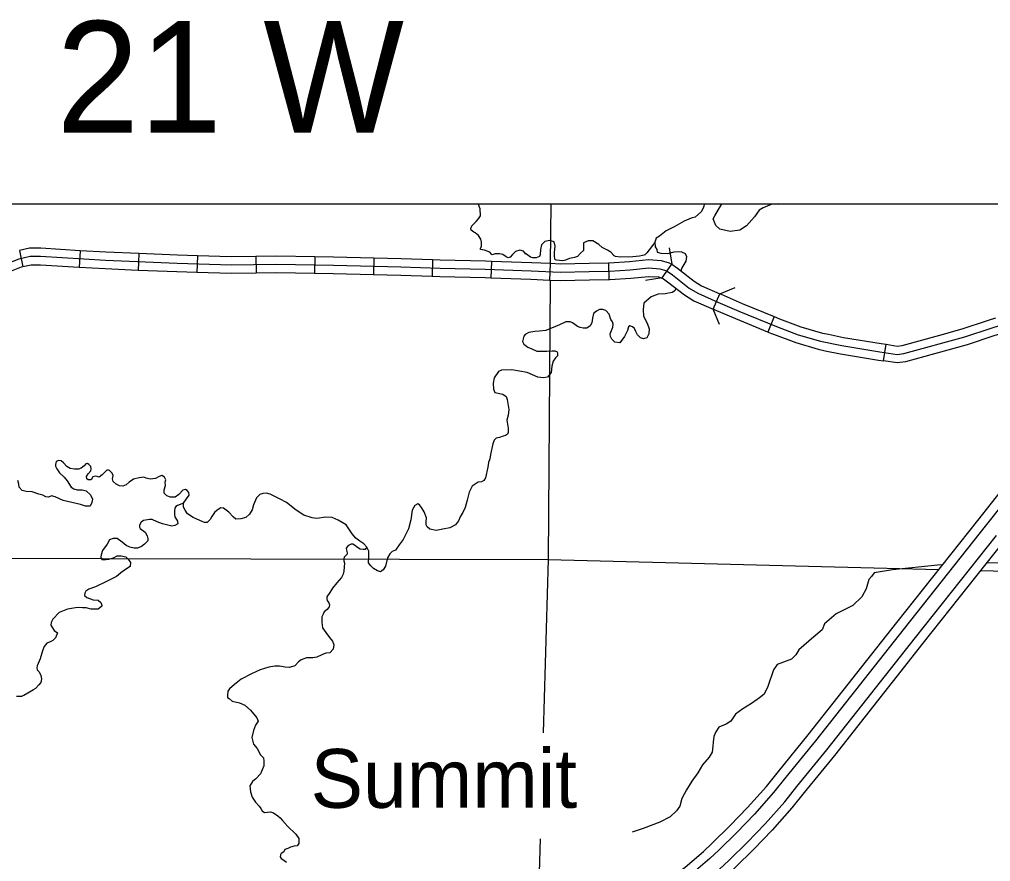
# Model space of a CAD drawing. Extents: x 8749 to 11879, y 13275 to 15339.
# Drawn here: x 10653.1 to 10827.5, y 14338.3 to 14489.4 of the extents above; entities that cross this region are included whole.
import ezdxf

# ---------------------------------------------------------------- set-up
doc = ezdxf.new("R2010")
doc.units = 0
for name, color, linetype in [('Level 19', 7, 'Continuous'), ('Level 25', 7, 'Continuous'), ('Level 31', 7, 'Continuous'), ('Level 32', 7, 'Continuous'), ('Level 35', 7, 'Continuous'), ('Level 38', 7, 'Continuous'), ('Level 5', 7, 'Continuous'), ('R_Draft', 7, 'Continuous')]:
    doc.layers.add(name, color=color, linetype=linetype)

msp = doc.modelspace()

# ---------------------------------------------------------------- linework, layer by layer
at = {"layer": 'Level 19'}
for points in [[(10825.19, 14399.49), (10835.05, 14411.92)], [(10836.38, 14410.86), (10826.52, 14398.43)], [(10810.64, 14381.15), (10825.19, 14399.49)], [(10826.52, 14398.43), (10811.98, 14380.1)], [(10814.02, 14378.49), (10828.55, 14396.81)], [(10829.88, 14395.75), (10815.35, 14377.43)], [(10789.39, 14354.45), (10794.75, 14361.01), (10810.64, 14381.15)], [(10811.98, 14380.1), (10796.08, 14359.95), (10790.71, 14353.38)], [(10792.73, 14351.74), (10798.11, 14358.34), (10814.02, 14378.49)], [(10815.35, 14377.43), (10799.45, 14357.28), (10794.05, 14350.67)], [(10775.92, 14340.08), (10777.5, 14341.56), (10780.74, 14344.7), (10783.86, 14347.94), (10787.23, 14351.75), (10789.39, 14354.45)], [(10790.71, 14353.38), (10788.53, 14350.66), (10785.11, 14346.79), (10781.95, 14343.5), (10778.67, 14340.33), (10777.06, 14338.81)], [(10778.79, 14336.87), (10780.47, 14338.44), (10783.79, 14341.66), (10787.02, 14345.03), (10790.52, 14348.98), (10792.73, 14351.74)], [(10794.05, 14350.67), (10791.82, 14347.89), (10788.27, 14343.87), (10785, 14340.46), (10781.64, 14337.21), (10779.92, 14335.6)], [(10758.1, 14326.82), (10760.57, 14328.49), (10763.65, 14330.68), (10768.9, 14334.4), (10772.63, 14337.27), (10775.92, 14340.08)], [(10777.06, 14338.81), (10773.7, 14335.95), (10769.91, 14333.03), (10764.64, 14329.29), (10761.54, 14327.09), (10759.09, 14325.44)]]:
    msp.add_lwpolyline(points, dxfattribs=at)
at = {"layer": 'Level 31'}
for p, q in [((10768.51, 14443.04), (10770.27, 14445.46)), ((10777.75, 14437.4), (10777.69, 14437.42)), ((10788.64, 14436.08), (10787.51, 14433.3)), ((10808.27, 14428.14), (10808.74, 14431.1))]:
    msp.add_line(p, q, dxfattribs=at)
for points in [[(10721.61, 14444.96), (10709.49, 14445.23), (10699.27, 14445.4), (10691.1, 14445.32), (10681.42, 14445.58), (10668.54, 14446.12), (10656.9, 14446.83), (10655.03, 14446.83), (10652.99, 14446.38), (10650.06, 14445.23), (10648.73, 14445.14), (10645.8, 14445.23), (10641, 14447.18), (10637.45, 14448.87), (10635.14, 14451.18)], [(10769.39, 14444.25), (10768.16, 14444.6), (10766.12, 14444.74), (10762.79, 14444.38), (10759.06, 14444.16), (10755.42, 14444.12), (10750.22, 14443.98), (10744.98, 14444.25), (10736.76, 14444.52), (10728.63, 14444.69), (10721.61, 14444.96)], [(10770.27, 14445.46), (10771.27, 14444.74), (10774.24, 14442.41), (10775.59, 14441.58), (10778.87, 14440.18)], [(10768.51, 14443.04), (10769.46, 14442.34), (10772.53, 14439.95), (10774.2, 14438.91), (10777.69, 14437.42)], [(10777.69, 14437.42), (10778.87, 14440.18), (10778.93, 14440.16)], [(10778.93, 14440.16), (10779.13, 14440.07), (10782.9, 14438.43), (10788.64, 14436.08)], [(10777.69, 14437.42), (10777.75, 14437.4)], [(10787.51, 14433.3), (10781.73, 14435.66), (10777.94, 14437.31), (10777.75, 14437.4)], [(10788.64, 14436.08), (10789.61, 14435.69), (10793.45, 14434.25), (10797.29, 14433.12), (10798.41, 14432.89)], [(10818.38, 14432.76), (10822.41, 14433.86), (10827.14, 14435.45), (10828.42, 14435.85)], [(10787.51, 14433.3), (10788.52, 14432.89), (10792.5, 14431.4), (10796.56, 14430.21), (10797.8, 14429.95)], [(10798.41, 14432.89), (10801.06, 14432.34), (10807.87, 14431.24), (10808.74, 14431.1)], [(10808.74, 14431.1), (10810.75, 14430.78), (10811.62, 14430.91), (10818.38, 14432.76)], [(10829.31, 14432.98), (10828.07, 14432.6), (10823.29, 14430.99), (10819.17, 14429.86)], [(10797.8, 14429.95), (10800.52, 14429.39), (10807.39, 14428.27), (10808.27, 14428.14)], [(10819.17, 14429.86), (10812.24, 14427.97), (10810.73, 14427.75), (10808.27, 14428.14)]]:
    msp.add_lwpolyline(points, dxfattribs=at)
at = {"layer": 'Level 32'}
for p, q in [((10653.09, 14447.94), (10653.73, 14445.01)), ((10664.01, 14447.9), (10663.83, 14444.9)), ((10674.53, 14447.37), (10674.4, 14444.37)), ((10685.06, 14446.98), (10684.98, 14443.98)), ((10695.56, 14446.86), (10695.59, 14443.86)), ((10706.16, 14446.79), (10706.11, 14443.79)), ((10716.72, 14446.57), (10716.66, 14443.57)), ((10727.3, 14446.25), (10727.19, 14443.25)), ((10737.85, 14445.98), (10737.75, 14442.98)), ((10748.43, 14445.58), (10748.28, 14442.58)), ((10758.89, 14445.66), (10758.93, 14442.66)), ((10769.81, 14445.69), (10770.27, 14445.46))]:
    msp.add_line(p, q, dxfattribs=at)
for points in [[(10664.01, 14447.9), (10656.95, 14448.33), (10654.87, 14448.33), (10653.09, 14447.94)], [(10674.53, 14447.37), (10668.61, 14447.61), (10664.01, 14447.9)], [(10685.06, 14446.98), (10681.47, 14447.08), (10674.53, 14447.37)], [(10695.56, 14446.86), (10691.11, 14446.82), (10685.06, 14446.98)], [(10706.16, 14446.79), (10699.28, 14446.9), (10695.56, 14446.86)], [(10716.72, 14446.57), (10709.52, 14446.73), (10706.16, 14446.79)], [(10727.3, 14446.25), (10721.66, 14446.46), (10716.72, 14446.57)], [(10653.73, 14445.01), (10653.43, 14444.94), (10650.39, 14443.75), (10648.75, 14443.64), (10645.48, 14443.74), (10642.72, 14444.86)], [(10663.83, 14444.9), (10656.85, 14445.33), (10655.2, 14445.33), (10653.73, 14445.01)], [(10674.4, 14444.37), (10668.46, 14444.62), (10663.83, 14444.9)], [(10737.85, 14445.98), (10736.8, 14446.02), (10728.68, 14446.19), (10727.3, 14446.25)], [(10748.43, 14445.58), (10745.04, 14445.75), (10737.85, 14445.98)], [(10758.89, 14445.66), (10755.39, 14445.62), (10750.24, 14445.48), (10748.43, 14445.58)], [(10769.81, 14445.69), (10768.42, 14446.09), (10766.09, 14446.24), (10762.66, 14445.88), (10759, 14445.66), (10758.89, 14445.66)], [(10684.98, 14443.98), (10681.37, 14444.08), (10674.4, 14444.37)], [(10695.59, 14443.86), (10691.09, 14443.82), (10684.98, 14443.98)], [(10706.11, 14443.79), (10699.27, 14443.9), (10695.59, 14443.86)], [(10716.66, 14443.57), (10709.46, 14443.73), (10706.11, 14443.79)], [(10727.19, 14443.25), (10721.57, 14443.46), (10716.66, 14443.57)], [(10737.75, 14442.98), (10736.72, 14443.02), (10728.59, 14443.19), (10727.19, 14443.25)], [(10748.28, 14442.58), (10744.91, 14442.75), (10737.75, 14442.98)], [(10768.72, 14442.88), (10767.9, 14443.12), (10766.15, 14443.23), (10762.91, 14442.89), (10759.11, 14442.66), (10758.93, 14442.66)], [(10769.39, 14444.25), (10770.37, 14443.54), (10773.39, 14441.18), (10774.9, 14440.25), (10778.54, 14438.69), (10782.31, 14437.05), (10789.06, 14434.29), (10792.97, 14432.82), (10796.93, 14431.67), (10800.79, 14430.87), (10807.63, 14429.75), (10810.74, 14429.27), (10811.93, 14429.44)], [(10758.93, 14442.66), (10755.44, 14442.62), (10750.2, 14442.48), (10748.28, 14442.58)], [(10811.93, 14429.44), (10822.85, 14432.42), (10827.6, 14434.02), (10830.76, 14435), (10833.1, 14435.87), (10835.9, 14437.12), (10838.12, 14438.27), (10839.89, 14439.21), (10841.49, 14439.83), (10843.76, 14440.59), (10847.22, 14441.43), (10851.31, 14442.05), (10855.08, 14442.54), (10858.55, 14442.76), (10860.86, 14442.76), (10863.47, 14442.76), (10866.66, 14442.72), (10878.12, 14442.23), (10889.36, 14441.43), (10901.43, 14440.84), (10904.02, 14440.85), (10905.79, 14441.07), (10906.35, 14441.25)]]:
    msp.add_lwpolyline(points, dxfattribs=at)
at = {"layer": 'Level 35'}
for points in [[(10735.52, 14456.22), (10735.47, 14456.3)], [(10735.9, 14454.18), (10735.82, 14455.43), (10735.52, 14456.22)], [(10776.14, 14456.3), (10775.92, 14455.73), (10775.56, 14454.95), (10774.45, 14453.94), (10773.7, 14453.76), (10772.49, 14453.2), (10770.82, 14452.24), (10769.21, 14451.44), (10768.05, 14450.53), (10767.44, 14450.15), (10767.21, 14449.44), (10767.26, 14448.61), (10767.54, 14448.13), (10767.65, 14447.66)], [(10777.96, 14454.14), (10778.62, 14455.32), (10779.15, 14456.21), (10779.13, 14456.3)], [(10789.33, 14456.3), (10788.07, 14456.22), (10786.63, 14455.61), (10785.95, 14455.18), (10785.12, 14454)], [(10736.27, 14448.04), (10735.9, 14448.14), (10735.87, 14448.19), (10735.87, 14448.3), (10736.07, 14448.7), (10736.07, 14449.44), (10735.96, 14449.99), (10735.56, 14450.6), (10734.95, 14451.09), (10734.67, 14451.22), (10734.24, 14451.56), (10734.15, 14451.9), (10734.33, 14452.38), (10735.09, 14453.14), (10735.56, 14453.61), (10735.9, 14454.18)], [(10785.12, 14454), (10783.66, 14452.34), (10782.45, 14451.61), (10780.76, 14451.36), (10778.89, 14451.79), (10778.16, 14452.45), (10777.68, 14453.61), (10777.96, 14454.14)], [(10749.2, 14447.58), (10749.31, 14448.7), (10749.12, 14449.51), (10748.32, 14449.71), (10747.46, 14449.56), (10746.83, 14448.97), (10746.67, 14448.1), (10746.6, 14447.24), (10746.47, 14446.88), (10745.91, 14446.61), (10745.29, 14446.59), (10744.87, 14446.76), (10744.37, 14447.09), (10743.95, 14447.38)], [(10759.87, 14446.98), (10759.33, 14447.63), (10758.71, 14448.02), (10758.25, 14448.24), (10757.72, 14448.48), (10757.13, 14449.04), (10756.06, 14449.67), (10755.22, 14449.67), (10754.39, 14449.33), (10754.39, 14448.87), (10754.39, 14447.92)], [(10767.22, 14449.37), (10765.77, 14447.49), (10765.32, 14447.08)], [(10744.05, 14447.29), (10743.63, 14447.82), (10742.95, 14448), (10742.18, 14447.77), (10741.66, 14447.22), (10741.22, 14446.75), (10740.86, 14446.62), (10740.49, 14446.78), (10739.92, 14447.21), (10739.31, 14447.35), (10738.5, 14447.35), (10737.98, 14447.15), (10737.87, 14447.27), (10737.59, 14447.62), (10736.6, 14447.99), (10736.22, 14448.05)], [(10754.39, 14447.92), (10753.86, 14447.44), (10753.3, 14446.87), (10752.79, 14446.68), (10751.89, 14446.52), (10751.18, 14446.22), (10750.67, 14446.11), (10750.06, 14446.13), (10749.57, 14446.19), (10749.32, 14446.28), (10749.26, 14446.43), (10749.21, 14446.95), (10749.21, 14447.63)], [(10759.71, 14447.1), (10760.09, 14446.91), (10761.11, 14446.81), (10763.24, 14446.86), (10764.46, 14446.96), (10765.55, 14447.2)], [(10767.65, 14447.66), (10768.3, 14447.43), (10769.53, 14447.4), (10770.67, 14447.7), (10771.38, 14447.75), (10772.01, 14447.68), (10772.64, 14447.4), (10772.91, 14446.87), (10772.76, 14446.04), (10772.06, 14444.8), (10771.86, 14444.28)], [(10770.95, 14441.18), (10770.81, 14440.7), (10770.3, 14440.37), (10769.04, 14440.14), (10767.78, 14440.12), (10766.55, 14439.64), (10765.23, 14438.48), (10765.08, 14437.34), (10765.18, 14436.15), (10765.84, 14434.92), (10766.17, 14433.86), (10766.14, 14432.95), (10765.76, 14432.29), (10765.18, 14432.06), (10764.6, 14432.29), (10764.1, 14432.8), (10763.77, 14433.4), (10763.57, 14433.91), (10763.22, 14434.24), (10762.74, 14434.39), (10762.46, 14434.26), (10762.31, 14433.55), (10761.75, 14432.52), (10760.94, 14431.38), (10759.99, 14431.46), (10759.48, 14432.01), (10759.23, 14432.47), (10759.2, 14433), (10759.68, 14434.18), (10759.71, 14434.71), (10759.58, 14435.14), (10759.33, 14435.55), (10758.98, 14436.53), (10758.4, 14437.14), (10757.89, 14437.32), (10757.24, 14437.32), (10756.71, 14437.06), (10756.2, 14436.63), (10756.03, 14435.8), (10755.87, 14434.97), (10755.57, 14434.39), (10755.02, 14434.01), (10754.36, 14433.98), (10753.81, 14434.11), (10753.3, 14434.29), (10752.85, 14434.64), (10752.44, 14434.97), (10751.99, 14435.12), (10751.23, 14435.14), (10750.07, 14434.59), (10747.6, 14433.58)], [(10747.6, 14433.58), (10746.49, 14433.43), (10745.63, 14433.4), (10744.6, 14433.23), (10743.89, 14432.85), (10743.69, 14432.57), (10743.54, 14432.06), (10743.44, 14431.58), (10743.69, 14431.15), (10744.37, 14430.6), (10745.1, 14430.3), (10746.04, 14429.89), (10747.78, 14429.89), (10748.76, 14429.92), (10749.24, 14429.92), (10749.69, 14429.74), (10749.72, 14429.49), (10749.72, 14429.01), (10749.37, 14428.65), (10748.96, 14428.05), (10748.71, 14427.19)], [(10748.71, 14427.19), (10748.58, 14426.02), (10747.9, 14425.19), (10747.15, 14425.09), (10746.19, 14425.21), (10744.27, 14426.05), (10741.55, 14426.53), (10739.68, 14426.48), (10739.15, 14426.22), (10738.32, 14425.09), (10738.16, 14424.15), (10738.22, 14423.02), (10738.49, 14422.44), (10739.92, 14422.15), (10740.48, 14421.72), (10740.69, 14421.2)], [(10740.69, 14421.2), (10740.99, 14419.41), (10740.86, 14418.4), (10740.64, 14417.51), (10740.86, 14416.07), (10740.86, 14415.29)], [(10740.86, 14415.29), (10740.76, 14414.98), (10740.41, 14414.73), (10739.95, 14414.63), (10739.3, 14414.38), (10738.72, 14414.25), (10738.36, 14413.92), (10738.09, 14413.26)], [(10738.09, 14413.26), (10737.68, 14411.34), (10737.56, 14410.54), (10737.33, 14409.9), (10737.2, 14409.07)], [(10667.96, 14407.66), (10667.41, 14407.28), (10667.03, 14407.4), (10666.73, 14407.45), (10666.3, 14407.33), (10665.99, 14406.8), (10665.72, 14406.75), (10665.46, 14406.8), (10665.19, 14406.97), (10665.14, 14407.35), (10665.44, 14407.86), (10665.89, 14408.36), (10665.97, 14408.74), (10665.89, 14409.15), (10665.57, 14409.55), (10665.31, 14409.7), (10665.01, 14409.63), (10664.71, 14409.27), (10664.2, 14408.84), (10663.72, 14408.69), (10662.96, 14408.69), (10662.21, 14408.79), (10661.6, 14409.17), (10661, 14409.83), (10660.59, 14410.16), (10660.14, 14410.26), (10659.71, 14410.06), (10659.58, 14409.55), (10659.58, 14409.2), (10659.78, 14408.74), (10660.29, 14408.04), (10661.1, 14407.23), (10661.68, 14406.57), (10662.41, 14405.46), (10662.84, 14405.18), (10663.44, 14405), (10664.33, 14405)], [(10686, 14399.24), (10684.27, 14400.03), (10683.28, 14400.66), (10682.83, 14401.31), (10682.55, 14401.84), (10682.55, 14402.6), (10683.11, 14403.36), (10683.56, 14404.04), (10683.53, 14404.52), (10683.23, 14404.88), (10682.93, 14405.03), (10682.42, 14404.9), (10681.69, 14404.17), (10681.06, 14403.69), (10680.25, 14403.66), (10679.55, 14403.89), (10679.07, 14404.35), (10679.07, 14404.98), (10679.34, 14405.74), (10679.29, 14406.34), (10679.37, 14406.77), (10679.12, 14407.25), (10678.64, 14407.53), (10678.21, 14407.38), (10677.5, 14407), (10676.54, 14406.87), (10675.86, 14407.08), (10675.43, 14407.25), (10674.57, 14407.15), (10673.56, 14406.9), (10672.78, 14406.37), (10672.25, 14405.89), (10671.67, 14405.66), (10671.06, 14405.69), (10670.46, 14405.99), (10669.9, 14406.47), (10669.8, 14406.97), (10669.93, 14407.53), (10669.75, 14407.96), (10669.29, 14408.42), (10669.07, 14408.49), (10668.76, 14408.49), (10668.36, 14408.11), (10667.96, 14407.66)], [(10737.2, 14409.07), (10736.8, 14407.14), (10736.47, 14406.68), (10736.09, 14406.41), (10735.49, 14406.38), (10734.37, 14405.62), (10733.87, 14404.54), (10733.52, 14403.12), (10733.16, 14401.81), (10732.73, 14400.9), (10732.33, 14400.24), (10731.95, 14399.43), (10731.4, 14398.67), (10730.36, 14398.14), (10729.15, 14397.89), (10727.94, 14397.66), (10726.8, 14397.91), (10726.29, 14398.34), (10726.12, 14398.67), (10726.14, 14399.18), (10726.17, 14399.94), (10725.76, 14401), (10725.31, 14401.78), (10724.96, 14402.29), (10724.65, 14402.44), (10724.12, 14402.19), (10723.62, 14401.35), (10723.39, 14399.58), (10722.94, 14397.99)], [(10656.6, 14404.22), (10655.37, 14404.62), (10654.33, 14404.68), (10653.58, 14404.88), (10653.05, 14405.46), (10653, 14406.01), (10652.82, 14406.67)], [(10664.33, 14405), (10665.09, 14404.78), (10665.87, 14404.07), (10666.2, 14403.31), (10666.1, 14402.7), (10665.77, 14402.05), (10664.98, 14402.02), (10664.05, 14402.35), (10662.48, 14402.68), (10660.94, 14403.08), (10659.51, 14403.71), (10658.87, 14403.92), (10658.32, 14403.69), (10657.86, 14403.74), (10657.28, 14404.04), (10656.6, 14404.22)], [(10695.65, 14403.56), (10695.14, 14402.3), (10694.89, 14401.36), (10694.38, 14400.63), (10693.73, 14400.03), (10692.84, 14399.75), (10691.96, 14399.72), (10691.45, 14400.13), (10690.7, 14400.99), (10689.71, 14401.67), (10689.26, 14401.72), (10688.63, 14401.34), (10688.12, 14400.91), (10687.67, 14400.18), (10687.34, 14399.67), (10686.83, 14399.12), (10686.3, 14399.09), (10686, 14399.24)], [(10702.79, 14401.33), (10701.05, 14402.68), (10699.91, 14403.29), (10698.12, 14404.22), (10697.44, 14404.35), (10696.83, 14404.3), (10696.28, 14404.12), (10695.65, 14403.56)], [(10682.55, 14402.6), (10681.5, 14402.19), (10681.17, 14401.97), (10680.97, 14401.69), (10680.92, 14401.19), (10680.94, 14400.56), (10680.99, 14400.13), (10681.5, 14399.33), (10681.52, 14398.9), (10680.97, 14398.55), (10680.47, 14398.45), (10678.79, 14398.85), (10677.81, 14399.26), (10676.93, 14399.66), (10676.43, 14399.66), (10675.35, 14399.48), (10674.97, 14399.15), (10674.65, 14398.65), (10674.67, 14398.25), (10674.77, 14398.05), (10675.7, 14397.37), (10676.05, 14396.74), (10676.18, 14396.27), (10676.15, 14395.84), (10675.53, 14395.21), (10675, 14394.78), (10674.3, 14394.53), (10673.72, 14394.53), (10672.92, 14394.68), (10672.26, 14395.01), (10671.54, 14395.59), (10670.63, 14396.22), (10669.93, 14396.22), (10669.28, 14396.02), (10668.83, 14395.24), (10668.02, 14394.11), (10667.75, 14393.3), (10667.7, 14392.9), (10667.87, 14392.5), (10668.15, 14392.45), (10668.6, 14392.47), (10669.13, 14392.55), (10669.98, 14392.78), (10670.63, 14393.13), (10671.34, 14393.13), (10672.21, 14392.93), (10672.61, 14392.55), (10673.04, 14391.95), (10672.99, 14391.19), (10671.61, 14390.29), (10670.53, 14389.44)], [(10722.94, 14397.99), (10722.03, 14396.04), (10721.27, 14395.11), (10720.64, 14394.15), (10720.03, 14393.9), (10719.6, 14393.47), (10719.17, 14392.76), (10718.82, 14391.29), (10718.39, 14390.59), (10717.94, 14390.28), (10717.38, 14390.41), (10716.65, 14390.86), (10716.2, 14391.34), (10715.79, 14391.9), (10715.82, 14392.89), (10715.82, 14393.97), (10715.46, 14394.68), (10714.93, 14395.26), (10714.2, 14395.77), (10713.49, 14396.32), (10712.86, 14397.08), (10711.75, 14398.67), (10710.36, 14399.53), (10709.25, 14400.04), (10708.14, 14400.09), (10706.48, 14399.84), (10705.67, 14399.94), (10704.15, 14400.42), (10702.79, 14401.33)], [(10715.46, 14394.68), (10715.21, 14394.26), (10714.8, 14394.26), (10714.3, 14394.31), (10713.99, 14394.5), (10713.56, 14394.79), (10713.25, 14395.06), (10712.94, 14395.24), (10712.67, 14395.23), (10712.31, 14395.02), (10711.98, 14394.78), (10711.75, 14394.5), (10711.81, 14394.13), (10711.96, 14393.65), (10711.95, 14393.41), (10711.63, 14393.13), (10711.41, 14392.89), (10711.34, 14392.62), (10711.33, 14392.26), (10711.46, 14391.8), (10711.42, 14391.18), (10711.33, 14390.36), (10711.23, 14389.83), (10710.95, 14389.26)], [(10818.89, 14391.54), (10817.98, 14391.47), (10809.86, 14390.61), (10806.59, 14390.11), (10806.09, 14389.45), (10805.63, 14388.9), (10805.18, 14387.23), (10804.37, 14385.77), (10802.76, 14384.21), (10799.79, 14382.75)], [(10828.9, 14391.83), (10826.79, 14391.85)], [(10670.53, 14389.44), (10668.73, 14388.52), (10666.77, 14387.59), (10665.57, 14387.14), (10665.02, 14386.79), (10664.84, 14386.43), (10664.79, 14386.03), (10665.19, 14385.63), (10666.35, 14385.25), (10667.23, 14385.15), (10667.7, 14384.78), (10667.88, 14384.27), (10667.86, 14384.08)], [(10710.95, 14389.26), (10710.09, 14388.27), (10709.3, 14387.34), (10708.84, 14386.54), (10708.3, 14385.75), (10708.27, 14385.44), (10708.36, 14385.09), (10708.68, 14384.7), (10708.78, 14384.33), (10708.73, 14383.99), (10708.35, 14383.52), (10707.84, 14383.08), (10707.61, 14382.66), (10707.42, 14382.2), (10707.4, 14381.72), (10707.4, 14381.16)], [(10667.86, 14384.08), (10667.23, 14383.57), (10666, 14383.55), (10665.07, 14383.8), (10664.44, 14383.82), (10663.66, 14383.85), (10663.19, 14383.77), (10661.71, 14383.57), (10660.23, 14382.94), (10659.1, 14381.79), (10658.82, 14381.19), (10658.74, 14380.68), (10659, 14380.18), (10659.35, 14379.75), (10659.92, 14379.3)], [(10799.79, 14382.75), (10797.68, 14380.9), (10797.23, 14379.84), (10795.77, 14378.58), (10793.04, 14376.26), (10792.51, 14375.35), (10791.77, 14374.56), (10790.29, 14374.06), (10789.18, 14373.61), (10788.52, 14372.67), (10787.52, 14369.67), (10786.85, 14368.33), (10786, 14367.62), (10784.54, 14366.6), (10782.98, 14365.64), (10781.67, 14364.7), (10780.85, 14363.45)], [(10707.4, 14381.16), (10707.54, 14380.21), (10708.1, 14379.37), (10708.76, 14378.45), (10709.31, 14377.82), (10709.54, 14377.13), (10709.44, 14376.4), (10708.86, 14375.74), (10708.12, 14375.64), (10707.41, 14375.38), (10706.5, 14374.95), (10705.76, 14374.8), (10704.67, 14374.82), (10703.66, 14374.47), (10703.18, 14374.09), (10702.57, 14373.4), (10701.58, 14373.1), (10700.79, 14373.15), (10699.8, 14373.3), (10698.96, 14373.33), (10697.9, 14373.15)], [(10659.92, 14379.3), (10659.55, 14378.44), (10659.07, 14377.91), (10658.52, 14377.61), (10657.99, 14377.48), (10657.52, 14376.88), (10657.26, 14376.08), (10656.79, 14374.62), (10656.26, 14373.37), (10656.21, 14373.04), (10656.26, 14372.66), (10656.61, 14372.29), (10656.91, 14371.68), (10657.04, 14371.03), (10656.91, 14370.4), (10656.59, 14369.98), (10656.03, 14369.35)], [(10697.9, 14373.15), (10696.31, 14372.66), (10694.75, 14371.95), (10692.94, 14371), (10691.69, 14370.05), (10690.84, 14369.24), (10690.53, 14368.84), (10690.48, 14368.09), (10690.48, 14367.73), (10690.74, 14367.53), (10691.29, 14367.03), (10692.59, 14366.73), (10693.6, 14366.33), (10694.6, 14365.42), (10695.7, 14364.07), (10695.95, 14363.47), (10695.5, 14362.76), (10695.15, 14361.81), (10694.85, 14360.5), (10695, 14359.8), (10695.1, 14359.35), (10695.8, 14358.54), (10696.41, 14357.44), (10696.91, 14356.89), (10696.96, 14356.28), (10696.96, 14355.43), (10696.36, 14354.02), (10695.55, 14353.12), (10694.95, 14352.62)], [(10652.55, 14367.93), (10653.51, 14367.96), (10653.88, 14368.11), (10655.64, 14369.16), (10656.03, 14369.35)], [(10780.85, 14363.45), (10779.99, 14362.93), (10778.7, 14362.35), (10778.15, 14361.57), (10777.77, 14360.73), (10777.67, 14359.68), (10777.62, 14358.99), (10777.49, 14357.88), (10776.96, 14357), (10775.78, 14355.62), (10774.92, 14354.18), (10773.87, 14352.66)], [(10694.95, 14352.62), (10694.47, 14351.86), (10694.6, 14350.78), (10694.87, 14349.83), (10695.48, 14348.9), (10696.15, 14348.2), (10696.43, 14347.77), (10696.71, 14347.39), (10697.08, 14347.09), (10698.21, 14347.19), (10698.71, 14346.99), (10699.49, 14346.49), (10699.94, 14346.09), (10700.32, 14345.63)], [(10773.87, 14352.66), (10772.88, 14351.16), (10772.08, 14349.57), (10771.67, 14348.19), (10771.07, 14347.35), (10769.96, 14346.27), (10768.12, 14345.34), (10765.1, 14344.18), (10763.13, 14343.55)], [(10700.32, 14345.63), (10701.25, 14344.58), (10702.73, 14343.17), (10703.26, 14342.39), (10703.28, 14341.94), (10703.28, 14341.47), (10702.95, 14341.09), (10702.45, 14341.01), (10701.75, 14340.86), (10701.3, 14340.61), (10700.77, 14340.41)], [(10700.77, 14340.41), (10700.57, 14340.03), (10700.09, 14339.68), (10699.99, 14339.46), (10699.94, 14339.08), (10700.12, 14338.78), (10700.6, 14338.5), (10701.05, 14338.15)]]:
    msp.add_lwpolyline(points, dxfattribs=at)
at = {"layer": 'Level 38'}
for points in [[(10769.8, 14448.43), (10770.27, 14445.46)], [(10768.51, 14443.04), (10765.54, 14442.57)], [(10778.87, 14440.18), (10781.65, 14441.3)], [(10778.8, 14434.64), (10777.69, 14437.42)]]:
    msp.add_lwpolyline(points, dxfattribs=at)
at = {"layer": 'Level 5'}
for points in [[(10748.51, 14456.3), (10748.42, 14445.58)], [(10748.4, 14442.57), (10748.02, 14392.47)], [(10641.17, 14392.69), (10748.02, 14392.47)], [(10748.02, 14392.47), (10747.13, 14361.35)], [(10748.02, 14392.47), (10818.2, 14390.67)], [(10825.7, 14390.48), (10853.02, 14389.78)], [(10746.58, 14342.31), (10745.88, 14318.05)]]:
    msp.add_lwpolyline(points, dxfattribs=at)
at = {"layer": 'R_Draft'}
msp.add_lwpolyline([(9678.09, 14456.3), (10959.72, 14456.3), (10959.72, 13439.87), (9678.09, 13439.87)], close=True, dxfattribs=at)

# ---------------------------------------------------------------- texts
at = {"layer": 'Level 25'}
msp.add_text('Summit', height=10.56, dxfattribs=at).set_placement((10705.38, 14347.9))
at = {"layer": 'R_Draft'}
msp.add_text('R 21 W', height=20, dxfattribs=at).set_placement((10632.98, 14469.11))

doc.saveas('drawing.dxf')
